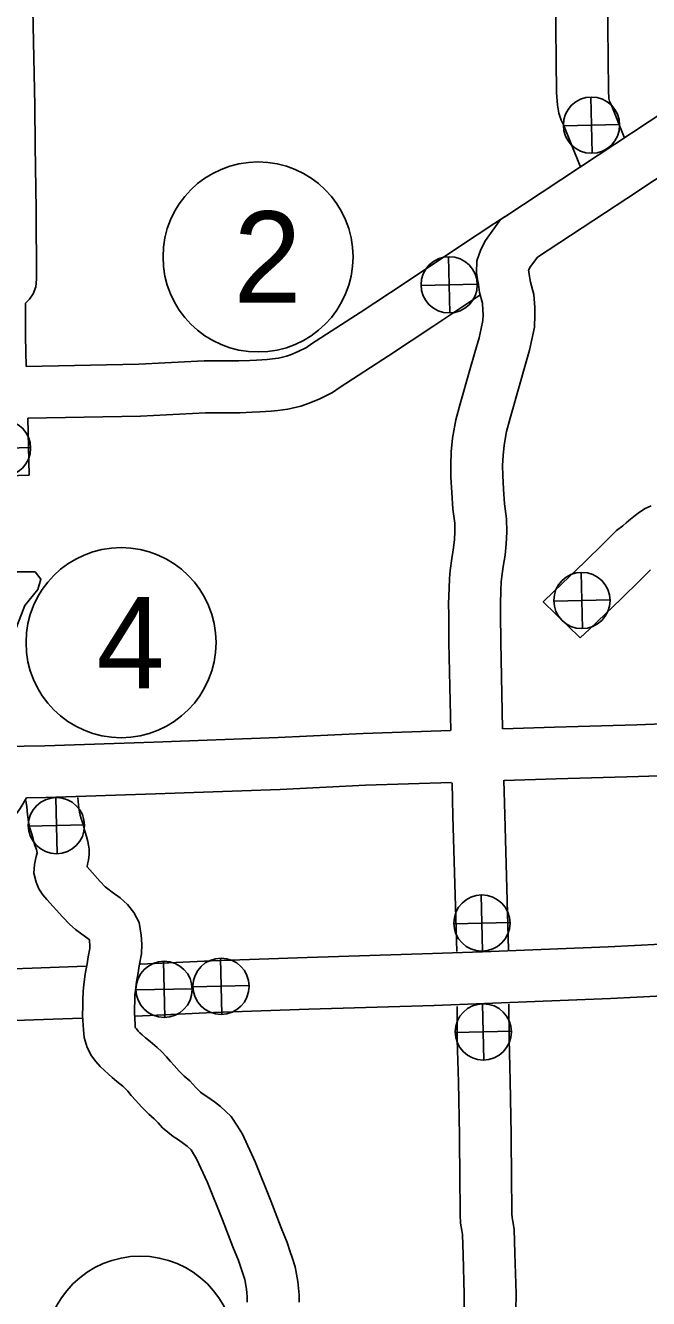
# Model space of a CAD drawing. Extents: x 1671357 to 13005564, y 567358 to 14261451.
# Drawn here: x 12758288.351 to 12758288.744, y 14259953.338 to 14259954.141 of the extents above; entities that cross this region are included whole.
import ezdxf

# ---------------------------------------------------------------- set-up
doc = ezdxf.new("R2010")
doc.units = 0
for name, color, linetype in [('10', 7, 'Continuous'), ('15', 7, 'Continuous'), ('21', 7, 'Continuous'), ('40', 7, 'Continuous')]:
    doc.layers.add(name, color=color, linetype=linetype)

msp = doc.modelspace()

# ---------------------------------------------------------------- linework, layer by layer
at = {"layer": '10'}
msp.add_line((12758288.35335, 14259953.8572), (12758288.32079, 14259953.85645), dxfattribs=at)
for points in [[(12758288.68363, 14259954.21731), (12758288.68518, 14259954.1599), (12758288.68575, 14259954.0985), (12758288.68631, 14259954.09041), (12758288.68728, 14259954.08543), (12758288.68876, 14259954.08103), (12758288.69006, 14259954.07809), (12758288.70062, 14259954.052)], [(12758288.71629, 14259954.21818), (12758288.71784, 14259954.1605), (12758288.71841, 14259954.09978), (12758288.71877, 14259954.09468), (12758288.71894, 14259954.09379), (12758288.71924, 14259954.09288), (12758288.72014, 14259954.09085), (12758288.72848, 14259954.07025)], [(12758288.35467, 14259954.20347), (12758288.35603, 14259954.14035), (12758288.357, 14259954.0902), (12758288.35712, 14259954.06486), (12758288.35791, 14259954.02479), (12758288.35812, 14259953.98077)], [(12758288.35154, 14259953.92579), (12758288.42246, 14259953.92712), (12758288.46377, 14259953.92927), (12758288.48559, 14259953.92923), (12758288.49257, 14259953.92953), (12758288.49675, 14259953.92969), (12758288.50338, 14259953.93025), (12758288.50674, 14259953.93049), (12758288.51047, 14259953.931), (12758288.51568, 14259953.9322), (12758288.51807, 14259953.93302), (12758288.52286, 14259953.93512), (12758288.5281, 14259953.93769), (12758288.53139, 14259953.93993), (12758288.56197, 14259953.95987), (12758288.59035, 14259953.97854), (12758288.63398, 14259954.00762), (12758288.638, 14259954.01028), (12758288.6426, 14259954.01338), (12758288.65051, 14259954.01841)], [(12758288.35118, 14259953.94467), (12758288.35116, 14259953.96575), (12758288.35136, 14259953.96594), (12758288.35357, 14259953.96808), (12758288.356, 14259953.97161), (12758288.35761, 14259953.97602), (12758288.35812, 14259953.98077)], [(12758288.35266, 14259953.89314), (12758288.42362, 14259953.89446), (12758288.46459, 14259953.8966), (12758288.48626, 14259953.89655), (12758288.49393, 14259953.89688), (12758288.49877, 14259953.89708), (12758288.50591, 14259953.89767), (12758288.51014, 14259953.89798), (12758288.51638, 14259953.89884), (12758288.52467, 14259953.90075), (12758288.52992, 14259953.90255), (12758288.53662, 14259953.90547), (12758288.54457, 14259953.90939), (12758288.5495, 14259953.91273), (12758288.57987, 14259953.93254), (12758288.60839, 14259953.9513), (12758288.63749, 14259953.9707)], [(12758288.35118, 14259953.94467), (12758288.35154, 14259953.92579)], [(12758288.70073, 14259953.75464), (12758288.67735, 14259953.7775), (12758288.68405, 14259953.78384), (12758288.70365, 14259953.80271), (12758288.71551, 14259953.8144), (12758288.72354, 14259953.82233), (12758288.72758, 14259953.8254), (12758288.72972, 14259953.8272), (12758288.73237, 14259953.82946), (12758288.73446, 14259953.83122), (12758288.73803, 14259953.83394), (12758288.74169, 14259953.83619), (12758288.74531, 14259953.83793)], [(12758288.70073, 14259953.75464), (12758288.70661, 14259953.76021), (12758288.72644, 14259953.7793), (12758288.73846, 14259953.79114), (12758288.745, 14259953.79761)], [(12758288.65189, 14259953.69739), (12758288.68456, 14259953.69849), (12758288.73632, 14259953.7), (12758288.76942, 14259953.7011)], [(12758288.32419, 14259953.68612), (12758288.36318, 14259953.68677), (12758288.43188, 14259953.68898), (12758288.51026, 14259953.69184), (12758288.56396, 14259953.69444), (12758288.61898, 14259953.69629)], [(12758288.65266, 14259953.66473), (12758288.68559, 14259953.66584), (12758288.73734, 14259953.66735), (12758288.7705, 14259953.66845)], [(12758288.35176, 14259953.65391), (12758288.36398, 14259953.65411), (12758288.433, 14259953.65633), (12758288.51164, 14259953.6592), (12758288.5653, 14259953.6618), (12758288.61956, 14259953.66362)], [(12758288.25809, 14259953.549), (12758288.26998, 14259953.56199), (12758288.30406, 14259953.59789), (12758288.316, 14259953.61057), (12758288.32378, 14259953.61943), (12758288.32995, 14259953.62664), (12758288.33573, 14259953.63274), (12758288.34045, 14259953.63781), (12758288.34427, 14259953.64227), (12758288.34783, 14259953.64711), (12758288.35176, 14259953.65391)], [(12758288.35137, 14259953.65229), (12758288.35185, 14259953.64819), (12758288.35228, 14259953.64333), (12758288.35304, 14259953.63877), (12758288.35391, 14259953.6347), (12758288.3549, 14259953.63153), (12758288.35566, 14259953.62887), (12758288.35685, 14259953.62451), (12758288.35762, 14259953.62239), (12758288.35793, 14259953.62123), (12758288.35842, 14259953.61928), (12758288.35787, 14259953.61689), (12758288.35741, 14259953.615), (12758288.35673, 14259953.61189), (12758288.35636, 14259953.60631), (12758288.35784, 14259953.60069), (12758288.3596, 14259953.59662), (12758288.36195, 14259953.59278), (12758288.36454, 14259953.58973), (12758288.37432, 14259953.57879), (12758288.37897, 14259953.574), (12758288.38262, 14259953.5709), (12758288.3867, 14259953.5679), (12758288.39045, 14259953.56524), (12758288.3914, 14259953.5644), (12758288.3914, 14259953.5644), (12758288.39153, 14259953.56364), (12758288.39167, 14259953.56113), (12758288.39162, 14259953.55903), (12758288.3906, 14259953.55372), (12758288.38986, 14259953.54922), (12758288.38866, 14259953.54294), (12758288.38782, 14259953.53595), (12758288.38747, 14259953.53208), (12758288.38728, 14259953.52641), (12758288.38717, 14259953.52221), (12758288.38712, 14259953.51731), (12758288.38729, 14259953.51362), (12758288.38759, 14259953.50761), (12758288.38817, 14259953.50276), (12758288.38999, 14259953.49655), (12758288.39274, 14259953.49138), (12758288.39546, 14259953.48776), (12758288.39825, 14259953.48451), (12758288.40087, 14259953.48195), (12758288.40316, 14259953.4799), (12758288.40575, 14259953.47768), (12758288.40874, 14259953.47521), (12758288.41237, 14259953.47215), (12758288.41373, 14259953.47085), (12758288.41557, 14259953.46896), (12758288.41768, 14259953.46636), (12758288.42061, 14259953.46316), (12758288.42422, 14259953.45917), (12758288.42886, 14259953.45445), (12758288.43216, 14259953.45167), (12758288.43465, 14259953.44902), (12758288.43748, 14259953.44601), (12758288.44074, 14259953.44308), (12758288.44426, 14259953.44047), (12758288.44752, 14259953.43831), (12758288.45076, 14259953.43598), (12758288.453, 14259953.43428), (12758288.45544, 14259953.43203), (12758288.45701, 14259953.42956), (12758288.45896, 14259953.42646), (12758288.46574, 14259953.41153), (12758288.47531, 14259953.38796), (12758288.48183, 14259953.37094), (12758288.48532, 14259953.36237), (12758288.48701, 14259953.35733), (12758288.4881, 14259953.35408), (12758288.4893, 14259953.35031), (12758288.49042, 14259953.34429), (12758288.49069, 14259953.34189), (12758288.49088, 14259953.3394), (12758288.49089, 14259953.33597)], [(12758288.38405, 14259953.65406), (12758288.38435, 14259953.65154), (12758288.38471, 14259953.64746), (12758288.38515, 14259953.64485), (12758288.38553, 14259953.64305), (12758288.3862, 14259953.64091), (12758288.38714, 14259953.63762), (12758288.38802, 14259953.6344), (12758288.38878, 14259953.63229), (12758288.38956, 14259953.62944), (12758288.39031, 14259953.62641), (12758288.39077, 14259953.62412), (12758288.39118, 14259953.62144), (12758288.39127, 14259953.61819), (12758288.39086, 14259953.61455), (12758288.39026, 14259953.612), (12758288.3899, 14259953.61039), (12758288.39824, 14259953.60106), (12758288.40132, 14259953.59788), (12758288.4029, 14259953.59654), (12758288.40582, 14259953.59439), (12758288.41082, 14259953.59086), (12758288.41545, 14259953.58673), (12758288.41929, 14259953.58171), (12758288.42266, 14259953.57541), (12758288.42405, 14259953.56732), (12758288.42436, 14259953.56164), (12758288.42421, 14259953.55555), (12758288.42277, 14259953.548), (12758288.42203, 14259953.5435), (12758288.42097, 14259953.53792), (12758288.42032, 14259953.53252), (12758288.42009, 14259953.53004), (12758288.41993, 14259953.52543), (12758288.41984, 14259953.52165), (12758288.4198, 14259953.51791), (12758288.41993, 14259953.51517), (12758288.42016, 14259953.51038), (12758288.42029, 14259953.50935), (12758288.4204, 14259953.50895), (12758288.42097, 14259953.5082), (12758288.42211, 14259953.50687), (12758288.42318, 14259953.50582), (12758288.42468, 14259953.50448), (12758288.42677, 14259953.50269), (12758288.42967, 14259953.5003), (12758288.43417, 14259953.4965), (12758288.43672, 14259953.49408), (12758288.44003, 14259953.49067), (12758288.44242, 14259953.48772), (12758288.44476, 14259953.48517), (12758288.448, 14259953.4816), (12758288.45108, 14259953.47845), (12758288.45468, 14259953.47543), (12758288.45847, 14259953.47138), (12758288.46034, 14259953.46939), (12758288.46144, 14259953.4684), (12758288.46303, 14259953.46723), (12758288.46608, 14259953.46521), (12758288.47015, 14259953.46228), (12758288.47402, 14259953.45935), (12758288.48074, 14259953.45313), (12758288.48463, 14259953.44702), (12758288.4878, 14259953.44197), (12758288.49576, 14259953.42444), (12758288.50571, 14259953.39996), (12758288.51222, 14259953.38295), (12758288.51598, 14259953.37371), (12758288.51798, 14259953.36771), (12758288.51915, 14259953.36425), (12758288.52105, 14259953.35828), (12758288.52276, 14259953.34909), (12758288.52322, 14259953.34496), (12758288.52355, 14259953.34069), (12758288.52356, 14259953.33593)], [(12758288.62308, 14259953.52235), (12758288.62322, 14259953.50159), (12758288.62388, 14259953.47479), (12758288.62452, 14259953.44118), (12758288.62481, 14259953.41221), (12758288.62496, 14259953.39581), (12758288.62499, 14259953.39094), (12758288.62521, 14259953.38591), (12758288.62605, 14259953.38113), (12758288.62648, 14259953.37871), (12758288.62685, 14259953.36585), (12758288.62756, 14259953.34106), (12758288.62754, 14259953.33055)], [(12758288.65575, 14259953.52387), (12758288.65575, 14259953.52368), (12758288.65589, 14259953.5021), (12758288.65654, 14259953.47551), (12758288.65719, 14259953.44165), (12758288.65748, 14259953.41252), (12758288.65763, 14259953.39604), (12758288.65765, 14259953.39174), (12758288.65775, 14259953.38946), (12758288.65821, 14259953.38685), (12758288.65907, 14259953.3821), (12758288.65951, 14259953.36679), (12758288.66024, 14259953.34149), (12758288.66021, 14259953.33091)]]:
    msp.add_lwpolyline(points, dxfattribs=at)
at = {"layer": '15'}
for points in [[(12758288.65308, 14259954.02004), (12758288.71198, 14259954.05884), (12758288.76505, 14259954.09399), (12758288.80125, 14259954.11768), (12758288.80951, 14259954.12216), (12758288.81948, 14259954.1268), (12758288.83011, 14259954.13107), (12758288.84073, 14259954.13311), (12758288.85119, 14259954.13413), (12758288.87678, 14259954.13574), (12758288.9177, 14259954.13821), (12758288.96887, 14259954.14069)], [(12758288.67379, 14259953.99456), (12758288.72999, 14259954.03158), (12758288.78301, 14259954.06671), (12758288.81801, 14259954.0896), (12758288.8242, 14259954.09296), (12758288.83248, 14259954.09681), (12758288.83937, 14259954.09958), (12758288.84541, 14259954.10074), (12758288.8538, 14259954.10156), (12758288.87878, 14259954.10313), (12758288.91947, 14259954.10558), (12758288.97045, 14259954.10805)], [(12758288.6191, 14259953.69631), (12758288.61792, 14259953.75169), (12758288.61781, 14259953.76931), (12758288.61773, 14259953.77616), (12758288.61803, 14259953.78594), (12758288.61832, 14259953.79203), (12758288.6187, 14259953.79714), (12758288.61986, 14259953.80481), (12758288.62092, 14259953.81137), (12758288.62152, 14259953.81662), (12758288.62177, 14259953.82154), (12758288.62157, 14259953.82705), (12758288.62049, 14259953.83591), (12758288.61968, 14259953.84634), (12758288.61923, 14259953.85597), (12758288.61907, 14259953.86383), (12758288.61946, 14259953.87205), (12758288.62027, 14259953.88049), (12758288.62225, 14259953.89213), (12758288.62511, 14259953.90211), (12758288.6312, 14259953.92365), (12758288.63435, 14259953.93462), (12758288.63693, 14259953.94391), (12758288.63818, 14259953.94962), (12758288.63928, 14259953.95469), (12758288.63946, 14259953.95857), (12758288.63939, 14259953.9612), (12758288.63904, 14259953.96556), (12758288.63722, 14259953.97236), (12758288.6365, 14259953.97745), (12758288.63597, 14259953.98057), (12758288.63541, 14259953.9848), (12758288.63564, 14259953.99231), (12758288.63814, 14259953.99958), (12758288.64105, 14259954.00523), (12758288.65051, 14259954.01829)], [(12758288.65051, 14259954.01841), (12758288.65331, 14259954.02019)], [(12758288.65175, 14259953.69746), (12758288.65059, 14259953.75214), (12758288.65048, 14259953.7696), (12758288.65041, 14259953.77585), (12758288.65068, 14259953.78466), (12758288.65093, 14259953.79005), (12758288.65119, 14259953.79349), (12758288.65214, 14259953.79975), (12758288.6533, 14259953.80691), (12758288.65409, 14259953.81393), (12758288.65447, 14259953.82128), (12758288.65417, 14259953.82963), (12758288.65301, 14259953.83917), (12758288.65229, 14259953.84836), (12758288.65189, 14259953.85706), (12758288.65176, 14259953.8634), (12758288.65206, 14259953.86973), (12758288.65268, 14259953.87619), (12758288.65415, 14259953.88486), (12758288.65653, 14259953.89316), (12758288.66261, 14259953.91469), (12758288.6658, 14259953.92574), (12758288.66865, 14259953.93605), (12758288.6701, 14259953.94266), (12758288.67179, 14259953.95044), (12758288.67215, 14259953.95827), (12758288.67202, 14259953.96296), (12758288.67137, 14259953.97113), (12758288.6693, 14259953.97887), (12758288.66879, 14259953.98248), (12758288.66828, 14259953.98546), (12758288.66816, 14259953.9864), (12758288.66826, 14259953.98671), (12758288.66896, 14259953.98805), (12758288.67367, 14259953.99457)], [(12758288.35335, 14259953.8572), (12758288.35266, 14259953.89314)], [(12758288.65559, 14259953.55813), (12758288.65316, 14259953.64325), (12758288.65255, 14259953.66494)], [(12758288.62294, 14259953.55699), (12758288.6205, 14259953.64232), (12758288.61991, 14259953.66341)], [(12758288.42358, 14259953.54915), (12758288.4682, 14259953.55119), (12758288.52859, 14259953.55327), (12758288.6076, 14259953.55577), (12758288.63913, 14259953.55687), (12758288.71823, 14259953.56008), (12758288.78468, 14259953.56337), (12758288.8574, 14259953.56613), (12758288.89016, 14259953.5677), (12758288.89041, 14259953.56763)], [(12758288.30728, 14259953.54491), (12758288.35521, 14259953.54659), (12758288.3894, 14259953.54774)], [(12758288.42051, 14259953.5163), (12758288.46951, 14259953.51854), (12758288.52967, 14259953.52062), (12758288.60869, 14259953.52311), (12758288.64037, 14259953.52422), (12758288.7197, 14259953.52744), (12758288.78611, 14259953.53073), (12758288.8588, 14259953.53348), (12758288.88612, 14259953.53479)], [(12758288.30934, 14259953.51229), (12758288.35633, 14259953.51394), (12758288.3869, 14259953.51497)]]:
    msp.add_lwpolyline(points, dxfattribs=at)
at = {"layer": '21'}
msp.add_lwpolyline([(12758288.16642, 14259953.82391), (12758288.17471, 14259953.76864), (12758288.17102, 14259953.68481), (12758288.17839, 14259953.6802), (12758288.19221, 14259953.6802), (12758288.19221, 14259953.65072), (12758288.30829, 14259953.65072), (12758288.31381, 14259953.6627), (12758288.31197, 14259953.68205), (12758288.31473, 14259953.70415), (12758288.32487, 14259953.72166), (12758288.33132, 14259953.73456), (12758288.34053, 14259953.74837), (12758288.34606, 14259953.76311), (12758288.35066, 14259953.77509), (12758288.35895, 14259953.78522), (12758288.3608, 14259953.79167), (12758288.35711, 14259953.79628), (12758288.32855, 14259953.79628), (12758288.335, 14259953.80917), (12758288.33592, 14259953.81747), (12758288.3321, 14259953.82383)], close=True, dxfattribs=at)
at = {"layer": '40'}
for p, q in [((12758288.70821, 14259954.06011), (12758288.70739, 14259954.09555)), ((12758288.69008, 14259954.07742), (12758288.72552, 14259954.07824)), ((12758288.61853, 14259953.95951), (12758288.61772, 14259953.99496)), ((12758288.6004, 14259953.97682), (12758288.63585, 14259953.97764)), ((12758288.31884, 14259953.87383), (12758288.35429, 14259953.87465)), ((12758288.70216, 14259953.76054), (12758288.70134, 14259953.79599)), ((12758288.68403, 14259953.77786), (12758288.71947, 14259953.77868)), ((12758288.37098, 14259953.61867), (12758288.37017, 14259953.65411)), ((12758288.35285, 14259953.63598), (12758288.3883, 14259953.6368)), ((12758288.63914, 14259953.55726), (12758288.63832, 14259953.59271)), ((12758288.621, 14259953.57458), (12758288.65645, 14259953.57539)), ((12758288.47475, 14259953.51739), (12758288.47393, 14259953.55283)), ((12758288.43886, 14259953.51547), (12758288.43804, 14259953.55092)), ((12758288.42073, 14259953.53278), (12758288.45617, 14259953.5336)), ((12758288.45662, 14259953.5347), (12758288.49206, 14259953.53552)), ((12758288.64002, 14259953.48864), (12758288.6392, 14259953.52408)), ((12758288.62189, 14259953.50595), (12758288.65734, 14259953.50677))]:
    msp.add_line(p, q, dxfattribs=at)
for centre, radius in [((12758288.7078, 14259954.07783), 0.01773), ((12758288.49768, 14259953.99481), 0.0599), ((12758288.61812, 14259953.97723), 0.01773), ((12758288.33657, 14259953.87424), 0.01773), ((12758288.41132, 14259953.75171), 0.0599), ((12758288.70175, 14259953.77827), 0.01773), ((12758288.37058, 14259953.63639), 0.01773), ((12758288.63873, 14259953.57499), 0.01773), ((12758288.47434, 14259953.53511), 0.01773), ((12758288.43845, 14259953.53319), 0.01773), ((12758288.63961, 14259953.50636), 0.01773), ((12758288.42336, 14259953.30517), 0.0599)]:
    msp.add_circle(centre, radius, dxfattribs=at)

# ---------------------------------------------------------------- texts
for s, p in [('2', (12758288.48224, 14259953.96606)), ('4', (12758288.39588, 14259953.72296))]:
    msp.add_text(s, height=0.0575, dxfattribs=at).set_placement(p)

doc.saveas('drawing.dxf')
